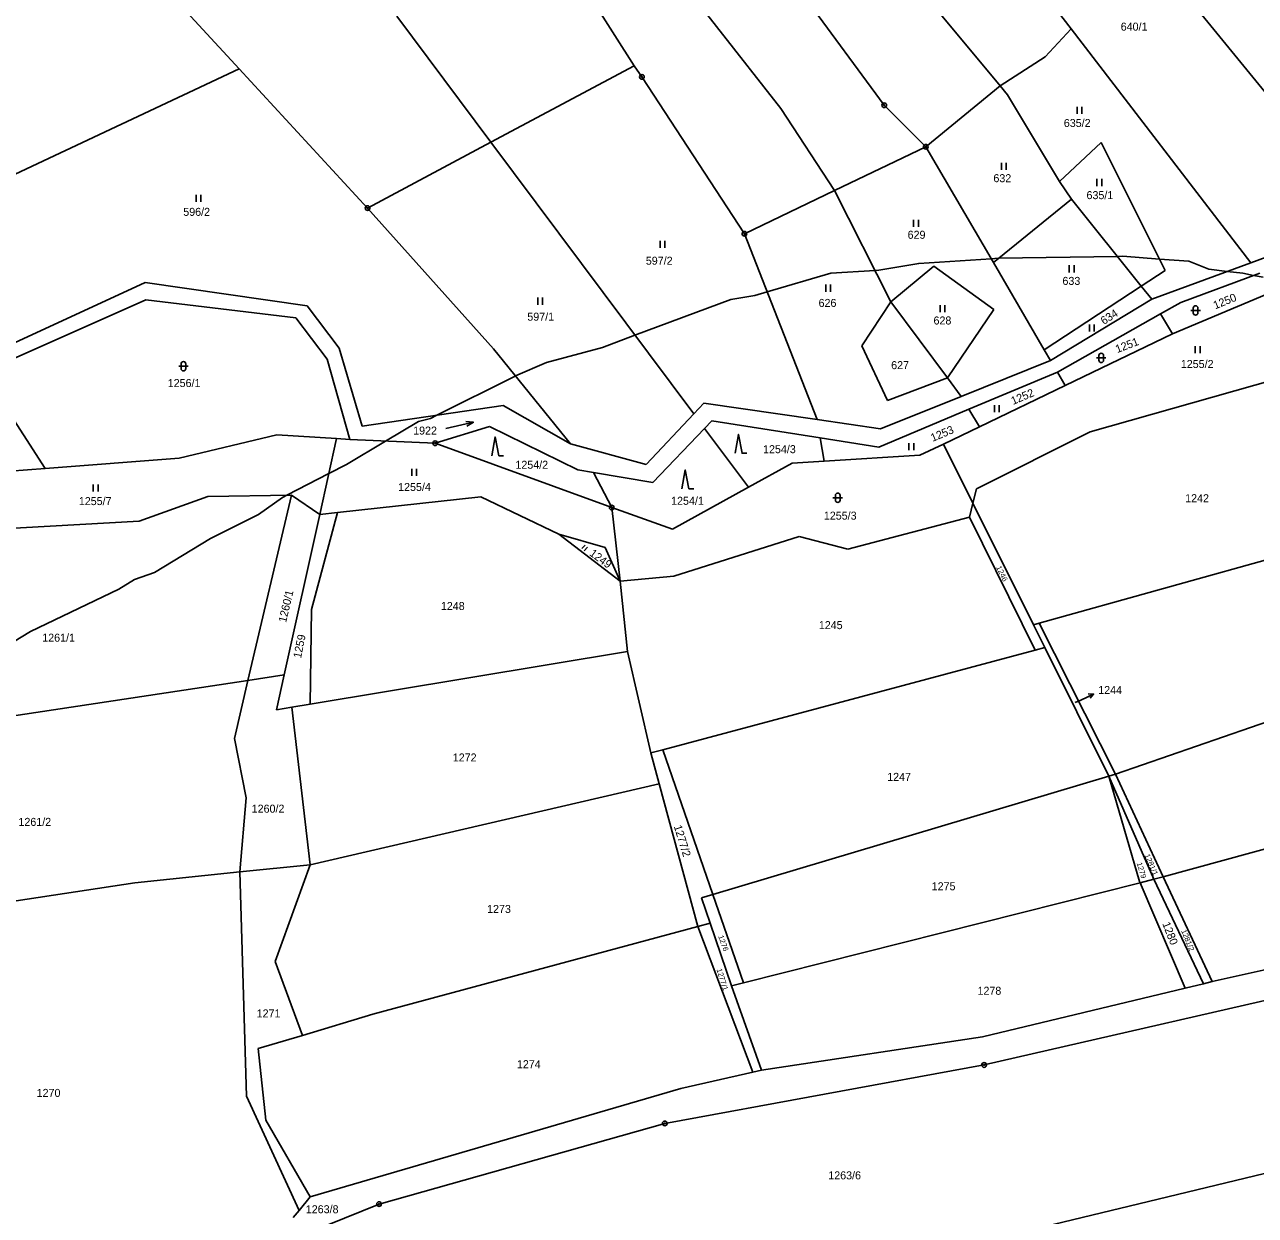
# Model space of a CAD drawing. Extents: x -445050 to -440454, y -1134563 to -1129741.
# Drawn here: x -441906.2 to -441644.6, y -1132275.5 to -1132022.5 of the extents above; entities that cross this region are included whole.
import ezdxf

# ---------------------------------------------------------------- set-up
doc = ezdxf.new("R2010")
doc.units = 0
for name, color, linetype in [('Vrstva 1', 7, 'Continuous'), ('Vrstva 16', 7, 'Continuous'), ('Vrstva 18', 7, 'Continuous'), ('Vrstva 24', 7, 'Continuous'), ('Vrstva 25', 7, 'Continuous'), ('Vrstva 52', 7, 'Continuous'), ('Vrstva 6', 7, 'Continuous')]:
    doc.layers.add(name, color=color, linetype=linetype)

msp = doc.modelspace()

# ---------------------------------------------------------------- linework, layer by layer
at = {"layer": 'Vrstva 1'}
for points in [[(-441773.87, -1131971.14), (-441723.5, -1132039.66)], [(-441683.82, -1132023.42), (-441722.29, -1131973.62)], [(-441776.67, -1132031.29), (-441798.18, -1131997.41)], [(-441886.3, -1132004), (-441860.59, -1132031.89)], [(-441772.79, -1132005.47), (-441745.51, -1132040.36)], [(-441664.32, -1132010.24), (-441619.71, -1132064.88)], [(-441698.86, -1132035.54), (-441712.24, -1132019.44)], [(-441827.07, -1132020.75), (-441807.08, -1132047.52)], [(-441689.34, -1132029.39), (-441683.82, -1132023.42)], [(-441645.58, -1132073.13), (-441683.82, -1132023.42)], [(-441698.86, -1132035.54), (-441689.34, -1132029.39)], [(-441934.48, -1132066.61), (-441860.59, -1132031.89)], [(-441860.59, -1132031.89), (-441833.29, -1132061.51)], [(-441807.08, -1132047.52), (-441776.67, -1132031.29)], [(-441775, -1132033.64), (-441776.67, -1132031.29)], [(-441753.23, -1132066.95), (-441775, -1132033.64)], [(-441714.68, -1132048.49), (-441698.86, -1132035.54)], [(-441697.3, -1132037.42), (-441698.86, -1132035.54)], [(-441686.28, -1132055.89), (-441697.3, -1132037.42)], [(-441745.51, -1132040.36), (-441734.07, -1132057.77)], [(-441723.5, -1132039.66), (-441714.68, -1132048.49)], [(-441833.29, -1132061.51), (-441807.08, -1132047.52)], [(-441807.08, -1132047.52), (-441764, -1132105.23)], [(-441734.07, -1132057.77), (-441714.68, -1132048.49)], [(-441714.68, -1132048.49), (-441700.31, -1132073.08)], [(-441686.28, -1132055.89), (-441677.44, -1132047.61)], [(-441677.44, -1132047.61), (-441663.8, -1132074.76)], [(-441683.73, -1132059.65), (-441686.28, -1132055.89)], [(-441753.23, -1132066.95), (-441734.07, -1132057.77)], [(-441734.07, -1132057.77), (-441722.12, -1132081.4)], [(-441833.29, -1132061.51), (-441806.52, -1132091.43)], [(-441700.31, -1132073.08), (-441683.73, -1132059.65)], [(-441668.89, -1132078.09), (-441683.73, -1132059.65)], [(-441753.23, -1132066.95), (-441737.78, -1132106.45)], [(-441645.58, -1132073.13), (-441624.9, -1132065.52)], [(-441713, -1132073.84), (-441722.12, -1132081.4)], [(-441700.22, -1132083.03), (-441713, -1132073.84)], [(-441689.5, -1132091.59), (-441700.31, -1132073.08)], [(-441663.8, -1132074.76), (-441668.89, -1132078.09)], [(-441666.65, -1132080.88), (-441645.58, -1132073.13)], [(-441880.53, -1132077.29), (-441916.67, -1132093.96)], [(-441880.53, -1132077.29), (-441846.1, -1132082.3)], [(-441643.71, -1132075.33), (-441660.48, -1132081.55)], [(-441668.89, -1132078.09), (-441689.5, -1132091.59)], [(-441666.65, -1132080.88), (-441668.89, -1132078.09)], [(-441662.29, -1132088.22), (-441642.18, -1132079.8)], [(-441915.08, -1132096.4), (-441880.42, -1132081)], [(-441880.42, -1132081), (-441848.52, -1132084.86)], [(-441846.1, -1132082.3), (-441839.33, -1132091.26)], [(-441722.12, -1132081.4), (-441728.26, -1132090.74)], [(-441722.12, -1132081.4), (-441710.06, -1132097.6)], [(-441688.16, -1132093.88), (-441666.65, -1132080.88)], [(-441664.8, -1132083.99), (-441660.48, -1132081.55)], [(-441848.52, -1132084.86), (-441841.85, -1132093.59)], [(-441710.06, -1132097.6), (-441700.22, -1132083.03)], [(-441686.7, -1132096.38), (-441664.8, -1132083.99)], [(-441662.29, -1132088.22), (-441664.8, -1132083.99)], [(-441685.06, -1132099.18), (-441662.29, -1132088.22)], [(-441839.33, -1132091.26), (-441834.42, -1132107.84)], [(-441806.52, -1132091.43), (-441790.21, -1132111.62)], [(-441728.26, -1132090.74), (-441722.84, -1132102.42)], [(-441688.16, -1132093.88), (-441689.5, -1132091.59)], [(-441679.74, -1132109.08), (-441623, -1132092.98)], [(-441841.85, -1132093.59), (-441837.08, -1132110.68)], [(-441688.16, -1132093.88), (-441707.14, -1132101.52)], [(-441915.08, -1132096.4), (-441901.79, -1132116.81)], [(-441722.84, -1132102.42), (-441710.06, -1132097.6)], [(-441710.06, -1132097.6), (-441707.14, -1132101.52)], [(-441686.7, -1132096.38), (-441705.5, -1132104.25)], [(-441686.7, -1132096.38), (-441685.06, -1132099.18)], [(-441703.28, -1132107.95), (-441685.06, -1132099.18)], [(-441834.42, -1132107.84), (-441804.46, -1132103.47)], [(-441804.46, -1132103.47), (-441790.21, -1132111.62)], [(-441764, -1132105.23), (-441761.85, -1132102.93)], [(-441761.85, -1132102.93), (-441737.78, -1132106.45)], [(-441707.14, -1132101.52), (-441724.29, -1132108.42)], [(-441774.08, -1132116.02), (-441764, -1132105.23)], [(-441705.5, -1132104.25), (-441724.67, -1132112.28)], [(-441705.5, -1132104.25), (-441703.28, -1132107.95)], [(-441807.38, -1132107.9), (-441818.92, -1132111.48)], [(-441788.6, -1132117.14), (-441807.38, -1132107.9)], [(-441761.69, -1132108.33), (-441772.66, -1132119.84)], [(-441761.69, -1132108.33), (-441760.14, -1132106.7)], [(-441761.69, -1132108.33), (-441752.37, -1132120.82)], [(-441737.1, -1132110.32), (-441760.14, -1132106.7)], [(-441737.78, -1132106.45), (-441724.29, -1132108.42)], [(-441710.94, -1132111.64), (-441703.28, -1132107.95)], [(-441873.3, -1132114.63), (-441852.59, -1132109.65)], [(-441839.92, -1132110.49), (-441852.59, -1132109.65)], [(-441843.42, -1132126.61), (-441839.92, -1132110.49)], [(-441837.08, -1132110.68), (-441839.92, -1132110.49)], [(-441837.08, -1132110.68), (-441818.92, -1132111.48)], [(-441818.92, -1132111.48), (-441781.41, -1132125.14)], [(-441724.67, -1132112.28), (-441737.1, -1132110.32)], [(-441736.24, -1132115.29), (-441737.1, -1132110.32)], [(-441703.87, -1132121.12), (-441679.74, -1132109.08)], [(-441790.21, -1132111.62), (-441774.08, -1132116.02)], [(-441736.24, -1132115.29), (-441715.92, -1132114.03)], [(-441715.92, -1132114.03), (-441710.94, -1132111.64)], [(-441710.94, -1132111.64), (-441704.66, -1132124.23)], [(-441901.79, -1132116.81), (-441873.3, -1132114.63)], [(-441752.37, -1132120.82), (-441743.08, -1132115.71)], [(-441743.08, -1132115.71), (-441736.24, -1132115.29)], [(-441920.65, -1132118.25), (-441901.79, -1132116.81)], [(-441785.3, -1132117.7), (-441788.6, -1132117.14)], [(-441781.41, -1132125.14), (-441785.3, -1132117.7)], [(-441772.66, -1132119.84), (-441785.3, -1132117.7)], [(-441768.49, -1132129.7), (-441752.37, -1132120.82)], [(-441704.66, -1132124.23), (-441703.87, -1132121.12)], [(-441867.25, -1132122.78), (-441881.84, -1132128.03)], [(-441849.48, -1132122.51), (-441867.25, -1132122.78)], [(-441843.42, -1132126.61), (-441849.48, -1132122.51)], [(-441809.22, -1132122.83), (-441839.66, -1132126.19)], [(-441792.65, -1132130.79), (-441809.22, -1132122.83)], [(-441705.42, -1132127.2), (-441704.66, -1132124.23)], [(-441704.66, -1132124.23), (-441691.8, -1132150.03)], [(-441839.66, -1132126.19), (-441843.42, -1132126.61)], [(-441781.41, -1132125.14), (-441779.6, -1132140.75)], [(-441781.41, -1132125.14), (-441768.49, -1132129.7)], [(-441881.84, -1132128.03), (-441919.7, -1132130.18)], [(-441705.42, -1132127.2), (-441731.26, -1132133.95)], [(-441690.62, -1132149.7), (-441611.31, -1132127.57)], [(-441792.65, -1132130.79), (-441782.83, -1132133.61)], [(-441779.6, -1132140.75), (-441792.65, -1132130.79)], [(-441741.59, -1132131.26), (-441768.2, -1132139.72)], [(-441731.26, -1132133.95), (-441741.59, -1132131.26)], [(-441782.83, -1132133.61), (-441779.6, -1132140.75)], [(-441768.2, -1132139.72), (-441779.6, -1132140.75)], [(-441690.62, -1132149.7), (-441691.8, -1132150.03)], [(-441623.17, -1132225.43), (-441702.28, -1132243.56)], [(-441702.28, -1132243.56), (-441770.15, -1132255.98)], [(-441770.15, -1132255.98), (-441830.86, -1132273.1)], [(-441689.64, -1132277.98), (-441622.44, -1132261.73)], [(-441830.86, -1132273.1), (-441852.96, -1132282.07)]]:
    msp.add_lwpolyline(points, dxfattribs=at)
at = {"layer": 'Vrstva 16'}
msp.add_line((-441681.76, -1132166.02), (-441679.04, -1132164.75), dxfattribs=at)
for points in [[(-441682.91, -1132166.56), (-441681.76, -1132166.02)], [(-441680.16, -1132164.72), (-441679.04, -1132164.75), (-441679.74, -1132165.63)]]:
    msp.add_lwpolyline(points, dxfattribs=at)
at = {"layer": 'Vrstva 24'}
for centre, radius in [((-441775, -1132033.64), 0.5), ((-441775, -1132033.64), 0.1), ((-441723.5, -1132039.66), 0.5), ((-441723.5, -1132039.66), 0.1), ((-441714.68, -1132048.49), 0.5), ((-441714.68, -1132048.49), 0.1), ((-441833.29, -1132061.51), 0.5), ((-441833.29, -1132061.51), 0.1), ((-441753.23, -1132066.95), 0.5), ((-441753.23, -1132066.95), 0.1), ((-441818.92, -1132111.48), 0.5), ((-441818.92, -1132111.48), 0.1), ((-441781.41, -1132125.14), 0.5), ((-441781.41, -1132125.14), 0.1), ((-441702.28, -1132243.56), 0.5), ((-441702.28, -1132243.56), 0.1), ((-441770.15, -1132255.98), 0.5), ((-441770.15, -1132255.98), 0.1), ((-441830.86, -1132273.1), 0.5), ((-441830.86, -1132273.1), 0.1)]:
    msp.add_circle(centre, radius, dxfattribs=at)
at = {"layer": 'Vrstva 25'}
for p, q in [((-441682.51, -1132041.5), (-441682.51, -1132040)), ((-441681.51, -1132041.5), (-441681.51, -1132040)), ((-441698.61, -1132053.39), (-441698.61, -1132051.89)), ((-441697.61, -1132053.39), (-441697.61, -1132051.89)), ((-441678.3, -1132056.83), (-441678.3, -1132055.33)), ((-441677.3, -1132056.83), (-441677.3, -1132055.33)), ((-441869.74, -1132060.17), (-441869.74, -1132058.67)), ((-441868.74, -1132060.17), (-441868.74, -1132058.67)), ((-441717.26, -1132065.49), (-441717.26, -1132063.99)), ((-441716.26, -1132065.49), (-441716.26, -1132063.99)), ((-441771.1, -1132069.96), (-441771.1, -1132068.46)), ((-441770.1, -1132069.96), (-441770.1, -1132068.46)), ((-441684.18, -1132075.16), (-441684.18, -1132073.66)), ((-441683.18, -1132075.16), (-441683.18, -1132073.66)), ((-441735.92, -1132079.27), (-441735.92, -1132077.77)), ((-441734.92, -1132079.27), (-441734.92, -1132077.77)), ((-441797.12, -1132082.03), (-441797.12, -1132080.53)), ((-441796.12, -1132082.03), (-441796.12, -1132080.53)), ((-441711.62, -1132083.6), (-441711.62, -1132082.1)), ((-441710.62, -1132083.6), (-441710.62, -1132082.1)), ((-441658.34, -1132083.26), (-441656.34, -1132083.26)), ((-441657.84, -1132083.76), (-441657.84, -1132082.76)), ((-441656.84, -1132082.76), (-441656.84, -1132083.76)), ((-441679.92, -1132087.75), (-441679.92, -1132086.25)), ((-441678.92, -1132087.75), (-441678.92, -1132086.25)), ((-441677.89, -1132093.83), (-441677.89, -1132092.83)), ((-441676.89, -1132092.83), (-441676.89, -1132093.83)), ((-441657.41, -1132092.32), (-441657.41, -1132090.82)), ((-441656.41, -1132092.32), (-441656.41, -1132090.82)), ((-441873.41, -1132095.12), (-441871.41, -1132095.12)), ((-441872.91, -1132095.62), (-441872.91, -1132094.62)), ((-441871.91, -1132094.62), (-441871.91, -1132095.62)), ((-441678.39, -1132093.33), (-441676.39, -1132093.33)), ((-441700.07, -1132104.86), (-441700.07, -1132103.36)), ((-441699.07, -1132104.86), (-441699.07, -1132103.36)), ((-441718.25, -1132112.93), (-441718.25, -1132111.43)), ((-441717.25, -1132112.93), (-441717.25, -1132111.43)), ((-441823.88, -1132118.39), (-441823.88, -1132116.89)), ((-441822.88, -1132118.39), (-441822.88, -1132116.89)), ((-441891.57, -1132121.71), (-441891.57, -1132120.21)), ((-441890.57, -1132121.71), (-441890.57, -1132120.21)), ((-441734.4, -1132123.05), (-441732.4, -1132123.05)), ((-441733.9, -1132123.55), (-441733.9, -1132122.55)), ((-441732.9, -1132122.55), (-441732.9, -1132123.55)), ((-441787.75, -1132133.85), (-441787.07, -1132133.11)), ((-441787.25, -1132134.31), (-441786.57, -1132133.57))]:
    msp.add_line(p, q, dxfattribs=at)
for points in [[(-441816.66, -1132108.34), (-441810.82, -1132107), (-441812.39, -1132106.85)], [(-441810.82, -1132107), (-441812.17, -1132107.82)], [(-441806.89, -1132114.14), (-441806.19, -1132110.14), (-441805.39, -1132114.14), (-441804.39, -1132114.14)], [(-441755.2, -1132113.58), (-441754.5, -1132109.58), (-441753.7, -1132113.58), (-441752.7, -1132113.58)], [(-441766.5, -1132121.12), (-441765.8, -1132117.12), (-441765, -1132121.12), (-441764, -1132121.12)]]:
    msp.add_lwpolyline(points, dxfattribs=at)
for centre, start, end in [((-441657.34, -1132082.76), 0, 180), ((-441657.34, -1132083.76), 180, 0), ((-441677.39, -1132092.83), 0, 180), ((-441872.41, -1132094.62), 0, 180), ((-441872.41, -1132095.62), 180, 0), ((-441677.39, -1132093.83), 180, 0), ((-441733.4, -1132122.55), 0, 180), ((-441733.4, -1132123.55), 180, 0)]:
    msp.add_arc(centre, 0.5, start, end, dxfattribs=at)
at = {"layer": 'Vrstva 52'}
msp.add_lwpolyline([(-441915.12, -1132157.62), (-441904.92, -1132151.46), (-441886.15, -1132142.44), (-441882.81, -1132140.41), (-441878.56, -1132138.92), (-441866.66, -1132131.69), (-441856.46, -1132126.59), (-441851.36, -1132122.98), (-441850.48, -1132122.53), (-441841.53, -1132117.91), (-441837.75, -1132115.96), (-441829.47, -1132111.02), (-441822.45, -1132106.82), (-441819.9, -1132106.19), (-441818.59, -1132105.53), (-441802.05, -1132097.26), (-441801.87, -1132097.18), (-441795.25, -1132094.29), (-441783.35, -1132091.1), (-441776.47, -1132088.52), (-441756.14, -1132080.9), (-441751.04, -1132080.05), (-441748.41, -1132079.28), (-441734.89, -1132075.37), (-441725.47, -1132074.78), (-441724.69, -1132074.73), (-441716.18, -1132073.25), (-441700.78, -1132072.28), (-441699.2, -1132072.18), (-441699.18, -1132072.18), (-441673.97, -1132071.78), (-441672.83, -1132071.76), (-441665.01, -1132072.35), (-441658.8, -1132072.82), (-441654.55, -1132074.52), (-441650.62, -1132074.98), (-441647.32, -1132075.37), (-441645.02, -1132075.82), (-441642.96, -1132076.22)], dxfattribs=at)
at = {"layer": 'Vrstva 6'}
for points in [[(-441849.48, -1132122.51), (-441858.71, -1132161.86)], [(-441843.42, -1132126.61), (-441851.03, -1132160.7)], [(-441839.66, -1132126.19), (-441845.2, -1132146.78)], [(-441691.45, -1132155.42), (-441705.42, -1132127.2)], [(-441778.07, -1132155.74), (-441779.6, -1132140.75)], [(-441845.2, -1132146.78), (-441845.5, -1132166.93)], [(-441689.39, -1132154.87), (-441691.8, -1132150.03)], [(-441674.35, -1132181.75), (-441690.62, -1132149.7)], [(-441845.5, -1132166.93), (-441778.07, -1132155.74)], [(-441778.07, -1132155.74), (-441773.07, -1132177.26)], [(-441770.57, -1132176.59), (-441691.45, -1132155.42)], [(-441691.45, -1132155.42), (-441689.39, -1132154.87)], [(-441675.78, -1132182.18), (-441689.39, -1132154.87)], [(-441674.35, -1132181.75), (-441594.08, -1132154.02)], [(-441858.71, -1132161.86), (-441851.03, -1132160.7)], [(-441851.03, -1132160.7), (-441852.68, -1132168.12)], [(-441957.36, -1132176.73), (-441858.71, -1132161.86)], [(-441858.71, -1132161.86), (-441861.6, -1132174.19)], [(-441849.38, -1132167.57), (-441852.68, -1132168.12)], [(-441849.38, -1132167.57), (-441845.5, -1132166.93)], [(-441845.51, -1132201.02), (-441849.38, -1132167.57)], [(-441861.6, -1132174.19), (-441859.09, -1132186.78)], [(-441773.07, -1132177.26), (-441770.57, -1132176.59)], [(-441770.57, -1132176.59), (-441759.91, -1132207.31)], [(-441773.07, -1132177.26), (-441771.3, -1132183.8)], [(-441675.78, -1132182.18), (-441674.35, -1132181.75)], [(-441664.23, -1132203.59), (-441674.35, -1132181.75)], [(-441664.23, -1132203.59), (-441576.26, -1132179.52)], [(-441845.51, -1132201.02), (-441771.3, -1132183.8)], [(-441771.3, -1132183.8), (-441763.09, -1132214.13)], [(-441759.91, -1132207.31), (-441675.78, -1132182.18)], [(-441675.78, -1132182.18), (-441666.22, -1132204.09)], [(-441675.78, -1132182.18), (-441669.25, -1132204.56)], [(-441859.09, -1132186.78), (-441860.47, -1132202.55)], [(-441882.72, -1132204.83), (-441860.47, -1132202.55)], [(-441860.47, -1132202.55), (-441845.51, -1132201.02)], [(-441860.47, -1132202.55), (-441858.99, -1132250.15)], [(-441845.51, -1132201.02), (-441852.91, -1132221.55)], [(-441948.2, -1132214.77), (-441882.72, -1132204.83)], [(-441669.14, -1132204.83), (-441753.39, -1132226.08)], [(-441669.25, -1132204.56), (-441669.14, -1132204.83)], [(-441666.22, -1132204.09), (-441669.14, -1132204.83)], [(-441669.14, -1132204.83), (-441659.57, -1132227.22)], [(-441664.23, -1132203.59), (-441666.22, -1132204.09)], [(-441655.7, -1132226.29), (-441666.22, -1132204.09)], [(-441653.81, -1132225.83), (-441664.23, -1132203.59)], [(-441762.35, -1132208.04), (-441759.91, -1132207.31)], [(-441762.35, -1132208.04), (-441760.51, -1132213.43)], [(-441759.91, -1132207.31), (-441753.39, -1132226.08)], [(-441760.51, -1132213.43), (-441763.09, -1132214.13)], [(-441760.51, -1132213.43), (-441755.98, -1132226.73)], [(-441763.09, -1132214.13), (-441832.16, -1132232.77)], [(-441763.09, -1132214.13), (-441751.46, -1132245.11)], [(-441653.81, -1132225.83), (-441623.86, -1132219.14)], [(-441852.91, -1132221.55), (-441847.15, -1132237.27)], [(-441755.98, -1132226.73), (-441753.39, -1132226.08)], [(-441655.7, -1132226.29), (-441659.57, -1132227.22)], [(-441653.81, -1132225.83), (-441655.7, -1132226.29)], [(-441755.98, -1132226.73), (-441749.56, -1132244.68)], [(-441659.57, -1132227.22), (-441702.65, -1132237.58)], [(-441847.15, -1132237.27), (-441832.16, -1132232.77)], [(-441856.51, -1132240.08), (-441847.15, -1132237.27)], [(-441749.56, -1132244.68), (-441702.65, -1132237.58)], [(-441854.91, -1132255.29), (-441856.51, -1132240.08)], [(-441751.46, -1132245.11), (-441749.56, -1132244.68)], [(-441766.71, -1132248.53), (-441751.46, -1132245.11)], [(-441845.46, -1132271.57), (-441766.71, -1132248.53)], [(-441858.99, -1132250.15), (-441847.86, -1132274.48)], [(-441845.46, -1132271.57), (-441854.91, -1132255.29)], [(-441847.86, -1132274.48), (-441845.46, -1132271.57)], [(-441849.07, -1132275.94), (-441847.86, -1132274.48)]]:
    msp.add_lwpolyline(points, dxfattribs=at)

# ---------------------------------------------------------------- texts
at = {"layer": 'Vrstva 16'}
msp.add_text('1244', height=1.7, dxfattribs=at).set_placement((-441678.04, -1132164.75))
at = {"layer": 'Vrstva 18'}
for s, height, p in [('640/1', 1.7, (-441673.26, -1132023.81)), ('635/2', 1.7, (-441685.35, -1132044.28)), ('632', 1.7, (-441700.31, -1132056.01)), ('635/1', 1.7, (-441680.53, -1132059.61)), ('596/2', 1.7, (-441872.46, -1132063.16)), ('629', 1.7, (-441718.54, -1132068.03)), ('597/2', 1.7, (-441774.17, -1132073.54)), ('633', 1.7, (-441685.64, -1132077.83)), ('626', 1.7, (-441737.46, -1132082.51)), ('597/1', 1.7, (-441799.35, -1132085.43)), ('628', 1.7, (-441713.04, -1132086.24)), ('627', 1.7, (-441722.04, -1132095.73)), ('1255/2', 1.7, (-441660.49, -1132095.48)), ('1256/1', 1.7, (-441875.76, -1132099.53)), ('1922', 1.7, (-441823.61, -1132109.63)), ('1254/3', 1.7, (-441749.26, -1132113.58)), ('1254/2', 1.7, (-441801.88, -1132116.89)), ('1255/4', 1.7, (-441826.8, -1132121.61)), ('1255/7', 1.7, (-441894.65, -1132124.61)), ('1254/1', 1.7, (-441768.8, -1132124.55)), ('1242', 1.7, (-441659.56, -1132124)), ('1255/3', 1.7, (-441736.34, -1132127.7)), ('1248', 1.7, (-441817.72, -1132146.9)), ('1245', 1.7, (-441737.41, -1132150.96)), ('1261/1', 1.7, (-441902.42, -1132153.63)), ('1244', 0.1, (-441683.04, -1132166.56)), ('1272', 1.7, (-441815.19, -1132179.08)), ('1247', 1.7, (-441722.88, -1132183.2)), ('1260/2', 1.7, (-441857.92, -1132189.96)), ('1261/2', 1.7, (-441907.48, -1132192.76)), ('1275', 1.7, (-441713.43, -1132206.44)), ('1273', 1.7, (-441807.9, -1132211.26)), ('1278', 1.7, (-441703.69, -1132228.64)), ('1271', 1.7, (-441856.86, -1132233.45)), ('1274', 1.7, (-441801.56, -1132244.24)), ('1270', 1.7, (-441903.61, -1132250.34)), ('1263/6', 1.7, (-441735.4, -1132267.86)), ('1263/8', 1.7, (-441846.42, -1132275.06))]:
    msp.add_text(s, height=height, dxfattribs=at).set_placement(p)
for s, height, rotation, p in [('1250', 1.7, 22.0833, (-441653.18, -1132083.03)), ('634', 1.7, 32.9625, (-441676.84, -1132086.36)), ('1251', 1.7, 20.8629, (-441674, -1132092.33)), ('1252', 1.7, 22.9104, (-441696.14, -1132103.34)), ('1253', 1.7, 22.9005, (-441713.22, -1132111.19)), ('1249', 1.7, 323.7282, (-441786.29, -1132135.18)), ('1246', 1.14, 295.622, (-441699.75, -1132137.82)), ('1260/1', 1.7, 76.6683, (-441850.62, -1132149.67)), ('1259', 1.7, 78.417, (-441847.44, -1132157.24)), ('1277/2', 1.7, 287.2674, (-441768.24, -1132192.86)), ('1281/1', 1.14, 293.4829, (-441668.23, -1132199.01)), ('1279', 1.14, 287.319, (-441669.89, -1132200.7)), ('1280', 1.7, 291.5136, (-441664.46, -1132213.54)), ('1276', 1.14, 290.082, (-441758.82, -1132216.22)), ('1281/2', 1.14, 292.2666, (-441660.44, -1132215.05)), ('1277/1', 1.14, 287.6223, (-441759.16, -1132223.26))]:
    msp.add_text(s, height=height, rotation=rotation, dxfattribs=at).set_placement(p)

doc.saveas('drawing.dxf')
